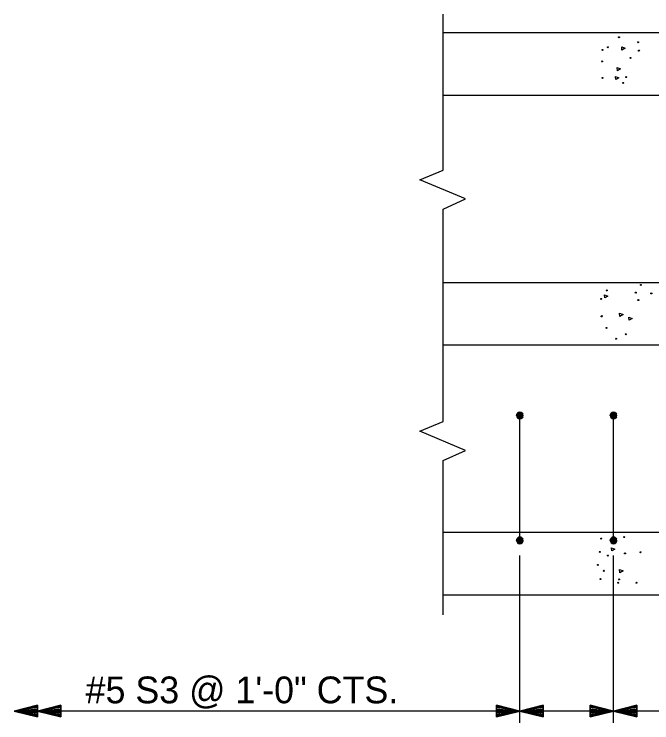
# Model space of a CAD drawing. Extents: x -408 to -23, y -15 to 117.
# Drawn here: x -79.375 to -75.969, y 59.443 to 63.225 of the extents above; entities that cross this region are included whole.
import ezdxf

# ---------------------------------------------------------------- set-up
doc = ezdxf.new("R2010")
doc.units = 0
for name, color, linetype in [('Dimension Lines', 7, 'Continuous'), ('Rebar Lines', 7, 'Continuous'), ('Sup Concrete Girder Lines', 7, 'Continuous'), ('Text', 7, 'Continuous')]:
    doc.layers.add(name, color=color, linetype=linetype)

msp = doc.modelspace()

# ---------------------------------------------------------------- linework, layer by layer
at = {"layer": 'Dimension Lines'}
for p, q in [((-76.6742, 59.443), (-76.6742, 60.3366)), ((-76.1742, 59.443), (-76.1742, 60.3366)), ((-76.6742, 59.506), (-79.3752, 59.506)), ((-76.1742, 59.506), (-76.6742, 59.506)), ((-72.6742, 59.506), (-76.1742, 59.506))]:
    msp.add_line(p, q, dxfattribs=at)
for points in [[(-79.2502, 59.506), (-79.2502, 59.5122), (-79.3752, 59.506), (-79.2502, 59.5185), (-79.2502, 59.5247), (-79.3752, 59.506), (-79.2502, 59.531), (-79.2502, 59.5372), (-79.3752, 59.506), (-79.2502, 59.4747), (-79.2502, 59.481), (-79.3752, 59.506), (-79.2502, 59.4872), (-79.2502, 59.4935), (-79.3752, 59.506), (-79.2502, 59.4997), (-79.2502, 59.5372), (-79.2502, 59.4747), (-79.3752, 59.506), (-79.2502, 59.5372)], [(-79.1252, 59.506), (-79.1252, 59.5122), (-79.2502, 59.506), (-79.1252, 59.5185), (-79.1252, 59.5247), (-79.2502, 59.506), (-79.1252, 59.531), (-79.1252, 59.5372), (-79.2502, 59.506), (-79.1252, 59.4747), (-79.1252, 59.481), (-79.2502, 59.506), (-79.1252, 59.4872), (-79.1252, 59.4935), (-79.2502, 59.506), (-79.1252, 59.4997), (-79.1252, 59.5372), (-79.1252, 59.4747), (-79.2502, 59.506), (-79.1252, 59.5372)], [(-76.7992, 59.506), (-76.7992, 59.4997), (-76.6742, 59.506), (-76.7992, 59.4935), (-76.7992, 59.4872), (-76.6742, 59.506), (-76.7992, 59.481), (-76.7992, 59.4747), (-76.6742, 59.506), (-76.7992, 59.5372), (-76.7992, 59.531), (-76.6742, 59.506), (-76.7992, 59.5247), (-76.7992, 59.5185), (-76.6742, 59.506), (-76.7992, 59.5122), (-76.7992, 59.4747), (-76.7992, 59.5372), (-76.6742, 59.506), (-76.7992, 59.4747)], [(-76.5492, 59.506), (-76.5492, 59.5122), (-76.6742, 59.506), (-76.5492, 59.5185), (-76.5492, 59.5247), (-76.6742, 59.506), (-76.5492, 59.531), (-76.5492, 59.5372), (-76.6742, 59.506), (-76.5492, 59.4747), (-76.5492, 59.481), (-76.6742, 59.506), (-76.5492, 59.4872), (-76.5492, 59.4935), (-76.6742, 59.506), (-76.5492, 59.4997), (-76.5492, 59.5372), (-76.5492, 59.4747), (-76.6742, 59.506), (-76.5492, 59.5372)], [(-76.2992, 59.506), (-76.2992, 59.4997), (-76.1742, 59.506), (-76.2992, 59.4935), (-76.2992, 59.4872), (-76.1742, 59.506), (-76.2992, 59.481), (-76.2992, 59.4747), (-76.1742, 59.506), (-76.2992, 59.5372), (-76.2992, 59.531), (-76.1742, 59.506), (-76.2992, 59.5247), (-76.2992, 59.5185), (-76.1742, 59.506), (-76.2992, 59.5122), (-76.2992, 59.4747), (-76.2992, 59.5372), (-76.1742, 59.506), (-76.2992, 59.4747)], [(-76.0492, 59.506), (-76.0492, 59.5122), (-76.1742, 59.506), (-76.0492, 59.5185), (-76.0492, 59.5247), (-76.1742, 59.506), (-76.0492, 59.531), (-76.0492, 59.5372), (-76.1742, 59.506), (-76.0492, 59.4747), (-76.0492, 59.481), (-76.1742, 59.506), (-76.0492, 59.4872), (-76.0492, 59.4935), (-76.1742, 59.506), (-76.0492, 59.4997), (-76.0492, 59.5372), (-76.0492, 59.4747), (-76.1742, 59.506), (-76.0492, 59.5372)]]:
    msp.add_lwpolyline(points, dxfattribs=at)
at = {"layer": 'Rebar Lines'}
for p, q in [((-76.6742, 60.4168), (-76.6742, 61.0834)), ((-76.1742, 60.4168), (-76.1742, 61.0834))]:
    msp.add_line(p, q, dxfattribs=at)
for points in [[(-76.6566, 61.0834), (-76.6579, 61.0901), (-76.6617, 61.0959), (-76.6674, 61.0997), (-76.6742, 61.101), (-76.6809, 61.0997), (-76.6867, 61.0959), (-76.6905, 61.0902), (-76.6918, 61.0834), (-76.6905, 61.0767), (-76.6867, 61.071), (-76.681, 61.0671), (-76.6742, 61.0658), (-76.6674, 61.0671), (-76.6618, 61.0709), (-76.6579, 61.0766), (-76.6566, 61.0834), (-76.6742, 61.0834), (-76.6918, 61.0834), (-76.6905, 61.0902), (-76.6742, 61.0834), (-76.6867, 61.0959), (-76.6809, 61.0997), (-76.6742, 61.0834), (-76.6742, 61.101), (-76.6674, 61.0997), (-76.6742, 61.0834), (-76.6617, 61.0959), (-76.6579, 61.0901), (-76.6742, 61.0834), (-76.6579, 61.0766), (-76.6618, 61.0709), (-76.6742, 61.0834), (-76.6674, 61.0671), (-76.6742, 61.0658), (-76.6742, 61.0834), (-76.681, 61.0671), (-76.6867, 61.071), (-76.6742, 61.0834), (-76.6905, 61.0767)], [(-76.1566, 61.0834), (-76.1579, 61.0901), (-76.1617, 61.0959), (-76.1674, 61.0997), (-76.1742, 61.101), (-76.1809, 61.0997), (-76.1867, 61.0959), (-76.1905, 61.0902), (-76.1918, 61.0834), (-76.1905, 61.0767), (-76.1867, 61.071), (-76.181, 61.0671), (-76.1742, 61.0658), (-76.1674, 61.0671), (-76.1618, 61.0709), (-76.1579, 61.0766), (-76.1566, 61.0834), (-76.1742, 61.0834), (-76.1918, 61.0834), (-76.1905, 61.0902), (-76.1742, 61.0834), (-76.1867, 61.0959), (-76.1809, 61.0997), (-76.1742, 61.0834), (-76.1742, 61.101), (-76.1674, 61.0997), (-76.1742, 61.0834), (-76.1617, 61.0959), (-76.1579, 61.0901), (-76.1742, 61.0834), (-76.1579, 61.0766), (-76.1618, 61.0709), (-76.1742, 61.0834), (-76.1674, 61.0671), (-76.1742, 61.0658), (-76.1742, 61.0834), (-76.181, 61.0671), (-76.1867, 61.071), (-76.1742, 61.0834), (-76.1905, 61.0767)], [(-76.6566, 60.4168), (-76.6579, 60.4235), (-76.6617, 60.4292), (-76.6674, 60.4331), (-76.6742, 60.4344), (-76.6809, 60.4331), (-76.6867, 60.4292), (-76.6905, 60.4235), (-76.6918, 60.4168), (-76.6905, 60.41), (-76.6867, 60.4043), (-76.681, 60.4005), (-76.6742, 60.3991), (-76.6674, 60.4005), (-76.6618, 60.4043), (-76.6579, 60.41), (-76.6566, 60.4168), (-76.6742, 60.4168), (-76.6918, 60.4168), (-76.6905, 60.4235), (-76.6742, 60.4168), (-76.6867, 60.4292), (-76.6809, 60.4331), (-76.6742, 60.4168), (-76.6742, 60.4344), (-76.6674, 60.4331), (-76.6742, 60.4168), (-76.6617, 60.4292), (-76.6579, 60.4235), (-76.6742, 60.4168), (-76.6579, 60.41), (-76.6618, 60.4043), (-76.6742, 60.4168), (-76.6674, 60.4005), (-76.6742, 60.3991), (-76.6742, 60.4168), (-76.681, 60.4005), (-76.6867, 60.4043), (-76.6742, 60.4168), (-76.6905, 60.41)], [(-76.1566, 60.4168), (-76.1579, 60.4235), (-76.1617, 60.4292), (-76.1674, 60.4331), (-76.1742, 60.4344), (-76.1809, 60.4331), (-76.1867, 60.4292), (-76.1905, 60.4235), (-76.1918, 60.4168), (-76.1905, 60.41), (-76.1867, 60.4043), (-76.181, 60.4005), (-76.1742, 60.3991), (-76.1674, 60.4005), (-76.1618, 60.4043), (-76.1579, 60.41), (-76.1566, 60.4168), (-76.1742, 60.4168), (-76.1918, 60.4168), (-76.1905, 60.4235), (-76.1742, 60.4168), (-76.1867, 60.4292), (-76.1809, 60.4331), (-76.1742, 60.4168), (-76.1742, 60.4344), (-76.1674, 60.4331), (-76.1742, 60.4168), (-76.1617, 60.4292), (-76.1579, 60.4235), (-76.1742, 60.4168), (-76.1579, 60.41), (-76.1618, 60.4043), (-76.1742, 60.4168), (-76.1674, 60.4005), (-76.1742, 60.3991), (-76.1742, 60.4168), (-76.181, 60.4005), (-76.1867, 60.4043), (-76.1742, 60.4168), (-76.1905, 60.41)]]:
    msp.add_lwpolyline(points, dxfattribs=at)
at = {"layer": 'Sup Concrete Girder Lines'}
for p, q in [((-71.5276, 63.1251), (-77.0833, 63.1251)), ((-75.257, 62.7917), (-77.0833, 62.7917)), ((-75.257, 61.7917), (-77.0833, 61.7917)), ((-75.557, 61.4584), (-77.0833, 61.4584)), ((-75.557, 60.4584), (-77.0833, 60.4584)), ((-72.557, 60.1251), (-77.0833, 60.1251))]:
    msp.add_line(p, q, dxfattribs=at)
for points in [[(-77.0833, 61.1383), (-77.0833, 62.1842), (-76.964, 62.2389), (-77.2083, 62.341), (-77.0833, 62.3925), (-77.0833, 63.225)], [(-76.1288, 63.0337), (-76.1303, 63.0509), (-76.1123, 63.0438), (-76.1288, 63.0337)], [(-76.1534, 62.9231), (-76.1549, 62.9403), (-76.1369, 62.9332), (-76.1534, 62.9231)], [(-76.1617, 62.8759), (-76.1631, 62.8932), (-76.1451, 62.886), (-76.1617, 62.8759)], [(-76.2209, 61.7104), (-76.2224, 61.7276), (-76.2044, 61.7205), (-76.2209, 61.7104)], [(-76.1396, 61.6113), (-76.1411, 61.6285), (-76.1231, 61.6214), (-76.1396, 61.6113)], [(-76.0901, 61.5915), (-76.0915, 61.6087), (-76.0736, 61.6016), (-76.0901, 61.5915)], [(-77.0833, 60.0191), (-77.0833, 60.8424), (-76.964, 60.8971), (-77.2083, 60.9992), (-77.0833, 61.0508), (-77.0833, 61.1383)], [(-76.1833, 60.3605), (-76.1847, 60.3777), (-76.1668, 60.3706), (-76.1833, 60.3605)], [(-76.1396, 60.2435), (-76.1411, 60.2608), (-76.1231, 60.2536), (-76.1396, 60.2435)]]:
    msp.add_lwpolyline(points, dxfattribs=at)
for centre in [(-76.1447, 63.1021), (-76.2041, 63.0488), (-76.0423, 63.0754), (-76.2328, 63.0345), (-76.0382, 63.0304), (-76.2349, 62.973), (-76.0832, 62.9914), (-76.2328, 62.8849), (-76.1222, 62.8583), (-76.1058, 62.889), (-76.0274, 61.7804), (-76.2098, 61.7507), (-76.0551, 61.7388), (-75.9719, 61.7349), (-76.2395, 61.7051), (-76.0413, 61.6992), (-76.2375, 61.6119), (-76.2356, 61.6139), (-76.2118, 61.5505), (-76.1087, 61.5168), (-76.1602, 61.493), (-76.2395, 60.4265), (-76.1166, 60.4344), (-76.2474, 60.3552), (-76.2038, 60.3353), (-76.1126, 60.3473), (-76.0294, 60.3532), (-76.2573, 60.2858), (-76.2256, 60.2541), (-76.2435, 60.2104), (-76.1444, 60.2085), (-76.1483, 60.1906), (-76.0512, 60.1906)]:
    msp.add_circle(centre, 0.00273, dxfattribs=at)

# ---------------------------------------------------------------- texts
at = {"layer": 'Text'}
msp.add_text('#5 S3 @ 1\'-0" CTS.', height=0.143021, dxfattribs=at).set_placement((-78.9936, 59.5471))

doc.saveas('drawing.dxf')
